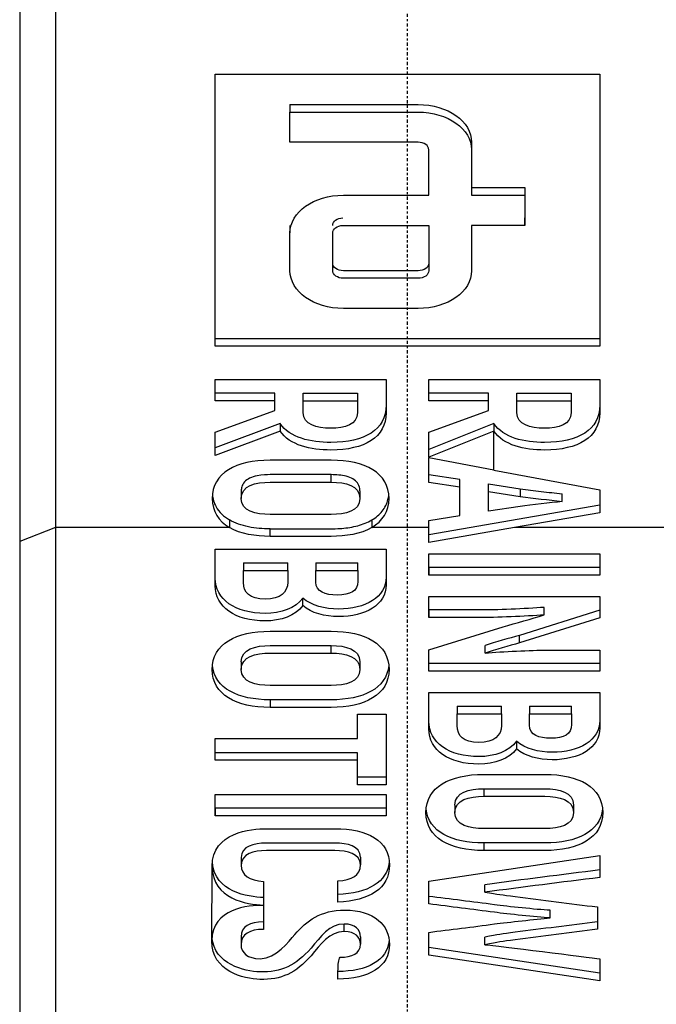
# Model space of a CAD drawing. Header units: millimetres. Extents: x 0 to 4378, y 0 to 2376.
# Tile 277 of 340: x 2197 to 2226, y 1161 to 1207. Entities that reach past the tile are written whole.
import ezdxf

# ---------------------------------------------------------------- set-up
doc = ezdxf.new("R2010")
doc.units = ezdxf.units.MM
doc.header["$LTSCALE"] = 0.2
doc.linetypes.add('CENTER2', pattern=[1.125, 0.75, -0.125, 0.125, -0.125])
doc.layers.add('02_Center Line', color=1, linetype='CENTER2')

# ---------------------------------------------------------------- blocks, each defined once
blk = doc.blocks.new('A$C547ff27e')
for p, q in [((-18.144, 614.82), (-18.145, 580.609)), ((-9.001, 589.74), (-9.001, 602.468)), ((-9.001, 602.468), (8.999, 602.468)), ((8.999, 602.468), (8.999, 589.74)), ((-5.501, 601.053), (-5.501, 600.7)), ((-5.501, 599.286), (-5.501, 600.7)), ((2.999, 597.164), (5.499, 597.164)), ((2.999, 597.164), (2.999, 596.811)), ((2.999, 596.811), (5.499, 596.811)), ((5.499, 597.164), (5.499, 596.811)), ((5.499, 596.811), (5.499, 595.397)), ((-5.501, 595.397), (-5.501, 595.043)), ((5.499, 595.397), (2.999, 595.397)), ((5.499, 595.397), (5.499, 595.75)), ((2.999, 593.629), (2.999, 593.275)), ((-9.001, 589.74), (-9.001, 590.093)), ((8.999, 590.093), (-9.001, 590.093)), ((8.999, 589.74), (-9.001, 589.74)), ((-9.002, 587.187), (-9.002, 588.181)), ((-9.002, 588.181), (-1.001, 588.181)), ((0.999, 587.187), (0.999, 588.181)), ((0.999, 588.181), (8.999, 588.181)), ((-6.213, 587.541), (-9.002, 587.541)), ((-9.002, 587.187), (-9.002, 587.541)), ((-6.213, 587.187), (-6.213, 587.541)), ((-4.876, 587.187), (-4.876, 587.541)), ((-4.876, 587.541), (-2.339, 587.541)), ((-2.339, 587.541), (-2.339, 587.187)), ((3.787, 587.541), (0.999, 587.541)), ((0.999, 587.187), (0.999, 587.541)), ((3.787, 587.187), (3.787, 587.541)), ((5.125, 587.187), (5.125, 587.541)), ((5.125, 587.541), (7.662, 587.541)), ((7.662, 587.541), (7.662, 587.187)), ((-6.213, 587.187), (-9.002, 587.187)), ((-6.213, 586.735), (-6.213, 587.187)), ((-4.876, 587.187), (-2.339, 587.187)), ((3.787, 587.187), (0.999, 587.187)), ((3.787, 586.735), (3.787, 587.187)), ((5.125, 587.187), (7.662, 587.187)), ((-9.002, 585.725), (-6.213, 586.735)), ((-2.339, 586.991), (-2.339, 586.638)), ((0.999, 585.725), (3.787, 586.735)), ((7.662, 586.991), (7.662, 586.638)), ((-5.961, 586.127), (-9.002, 584.987)), ((-5.961, 585.773), (-9.002, 584.634)), ((-9.002, 584.634), (-9.002, 585.725)), ((-5.961, 586.127), (-5.961, 585.773)), ((4.039, 586.127), (0.999, 584.902)), ((4.039, 585.773), (0.999, 584.548)), ((0.999, 584.548), (0.999, 585.725)), ((0.999, 584.902), (0.999, 585.725)), ((4.039, 586.127), (4.039, 585.773)), ((4.039, 583.947), (4.039, 585.773)), ((-9.002, 584.634), (-9.002, 584.987)), ((0.999, 584.548), (0.999, 584.902)), ((0.999, 584.548), (0.999, 584.519)), ((0.999, 583.37), (0.999, 584.519)), ((0.999, 583.723), (0.999, 584.519)), ((4.039, 583.947), (0.999, 584.519)), ((4.039, 583.947), (8.999, 583.014)), ((-3.573, 583.378), (-3.573, 583.731)), ((2.45, 583.497), (0.999, 583.723)), ((0.999, 583.37), (0.999, 583.723)), ((2.45, 583.143), (2.45, 583.497)), ((-7.779, 582.972), (-7.779, 582.618)), ((-2.224, 582.972), (-2.224, 582.618)), ((2.45, 583.143), (0.999, 583.37)), ((2.45, 581.818), (2.45, 583.143)), ((3.787, 582.02), (3.787, 583.295)), ((3.787, 583.295), (5.273, 583.069)), ((3.787, 582.941), (5.273, 582.715)), ((5.273, 583.069), (5.273, 582.715)), ((8.999, 583.014), (8.999, 581.947)), ((7.239, 582.473), (7.239, 582.826)), ((8.999, 582.301), (0.999, 580.911)), ((5.273, 582.246), (3.787, 582.02)), ((-8.328, 581.609), (-8.328, 581.255)), ((-1.675, 581.609), (-1.675, 581.255)), ((0.999, 581.592), (2.45, 581.818)), ((0.999, 580.557), (0.999, 581.592)), ((8.999, 581.947), (5.014, 581.255)), ((-16.474, 581.255), (-18.145, 580.609)), ((-8.328, 581.255), (-16.474, 581.255)), ((-6.43, 580.84), (-6.43, 581.194)), ((0.999, 581.255), (-1.675, 581.255)), ((5.014, 581.255), (0.999, 580.557)), ((16.474, 581.255), (5.014, 581.255)), ((-18.145, 580.609), (-18.145, 546.395)), ((-9.002, 580.238), (-1.001, 580.238)), ((0.999, 579.024), (0.999, 580.018)), ((0.999, 580.018), (8.999, 580.018)), ((8.999, 580.018), (8.999, 579.024)), ((-7.676, 579.598), (-7.676, 579.244)), ((-7.676, 579.598), (-5.607, 579.598)), ((-7.676, 579.244), (-5.607, 579.244)), ((-5.607, 579.244), (-5.607, 579.598)), ((-4.293, 579.598), (-4.293, 579.244)), ((-4.293, 579.598), (-2.327, 579.598)), ((-4.293, 579.244), (-2.327, 579.244)), ((-2.327, 579.244), (-2.327, 579.598)), ((8.999, 579.378), (0.999, 579.378)), ((0.999, 579.378), (0.999, 579.024)), ((-5.607, 579.048), (-5.607, 578.695)), ((-2.327, 579.089), (-2.327, 578.735)), ((8.999, 579.024), (0.999, 579.024)), ((-4.898, 577.603), (-4.898, 577.957)), ((0.999, 577.044), (0.999, 578.022)), ((0.999, 578.022), (8.999, 578.022)), ((8.999, 578.022), (8.999, 577.036)), ((0.999, 577.398), (0.999, 577.044)), ((6.393, 577.165), (6.393, 577.519)), ((8.999, 577.39), (5.239, 576.21)), ((8.999, 577.036), (5.239, 575.856)), ((0.999, 575.525), (4.473, 576.616)), ((5.239, 575.856), (5.239, 576.21)), ((-3.573, 575.378), (-3.573, 575.731)), ((3.639, 575.379), (3.639, 575.733)), ((0.999, 574.539), (0.999, 575.525)), ((8.999, 575.517), (8.999, 574.539)), ((-7.779, 574.972), (-7.779, 574.618)), ((-2.224, 574.972), (-2.224, 574.618)), ((8.999, 574.892), (0.999, 574.892)), ((0.999, 574.539), (0.999, 574.892)), ((8.999, 574.539), (0.999, 574.539)), ((0.999, 573.537), (8.999, 573.536)), ((-6.43, 573.193), (-6.43, 572.84)), ((2.325, 572.896), (2.325, 572.542)), ((2.325, 572.896), (4.393, 572.896)), ((4.393, 572.542), (4.393, 572.896)), ((5.708, 572.896), (5.708, 572.542)), ((5.708, 572.896), (7.673, 572.896)), ((7.673, 572.542), (7.673, 572.896)), ((-2.338, 572.519), (-1.001, 572.519)), ((-2.338, 571.379), (-2.338, 572.519)), ((-1.001, 572.519), (-1.001, 569.221)), ((2.325, 572.542), (4.393, 572.542)), ((4.393, 572.346), (4.393, 571.993)), ((5.708, 572.542), (7.673, 572.542)), ((7.673, 572.387), (7.673, 572.033)), ((-2.338, 571.379), (-2.338, 571.733)), ((-9.002, 571.379), (-2.338, 571.379)), ((-9.002, 570.361), (-9.002, 571.379)), ((5.102, 571.255), (5.102, 570.902)), ((-2.338, 570.714), (-9.002, 570.714)), ((-9.002, 570.361), (-9.002, 570.714)), ((-2.338, 570.361), (-2.338, 570.714)), ((-2.338, 570.361), (-9.002, 570.361)), ((-2.338, 569.221), (-2.338, 570.361)), ((-1.001, 569.575), (-2.338, 569.575)), ((-2.338, 569.221), (-2.338, 569.575)), ((-1.001, 569.221), (-2.338, 569.221)), ((-9.002, 568.759), (-1.001, 568.759)), ((-9.002, 567.765), (-9.002, 568.759)), ((-1.001, 568.759), (-1.001, 567.765)), ((3.57, 569.03), (3.57, 568.676)), ((2.222, 568.27), (2.222, 567.917)), ((7.776, 568.27), (7.776, 567.917)), ((-1.001, 568.118), (-9.002, 568.118)), ((-9.002, 568.118), (-9.002, 567.765)), ((-1.001, 567.765), (-9.002, 567.765)), ((3.57, 566.492), (3.57, 566.139)), ((0.992, 564.701), (9.006, 565.909)), ((9.006, 565.909), (9.006, 564.881)), ((-7.779, 565.816), (-7.779, 565.462)), ((-2.201, 565.824), (-2.201, 565.47)), ((-9.161, 561.933), (-9.139, 565.404)), ((-6.739, 564.694), (-6.739, 563.583)), ((-3.264, 563.723), (-3.264, 564.717)), ((0.992, 563.64), (0.992, 564.701)), ((3.623, 564.185), (3.623, 564.538)), ((-3.264, 563.723), (-3.264, 564.076)), ((-6.739, 563.583), (-6.739, 563.568)), ((0.992, 563.64), (0.992, 563.994)), ((-6.739, 563.568), (-6.739, 562.45)), ((6.67, 562.987), (6.67, 563.341)), ((8.891, 563.497), (8.891, 562.453)), ((-2.956, 562.345), (-2.956, 562.698)), ((0.992, 561.25), (0.992, 562.31)), ((-7.79, 562.1), (-7.79, 561.747)), ((-2.201, 562.108), (-2.201, 561.755)), ((3.623, 561.733), (3.623, 562.087)), ((9.006, 560.395), (0.992, 561.603)), ((0.992, 561.25), (0.992, 561.603)), ((9.006, 560.041), (0.992, 561.25)), ((9.006, 561.069), (9.006, 560.041))]:
    blk.add_line(p, q)
blk.add_ellipse((24.582, 542.895), major_axis=(33.547, -19.792), ratio=0.183957, start_param=3.24645, end_param=3.249702)
for points, knots in [([(-16.474, 615.475), (-16.474, 609.772), (-16.474, 604.069), (-16.474, 592.662), (-16.474, 586.959), (-16.474, 581.255)], [0, 0, 0, 0, 2.419796, 2.419796, 4.839591, 4.839591, 4.839591, 4.839591]), ([(-5.501, 601.053), (-3.501, 601.053), (-1.501, 601.053), (0.499, 601.053), (1.88, 601.053), (2.999, 600.262), (2.999, 599.286), (2.999, 598.579), (2.999, 597.871), (2.999, 597.164)], [-1, -1, -1, -1, -0.550361, -0.550361, -0.550361, -0.224809, -0.224809, -0.224809, 0, 0, 0, 0]), ([(-5.501, 600.7), (-3.501, 600.7), (-1.501, 600.7), (0.499, 600.7), (1.88, 600.7), (2.999, 599.908), (2.999, 598.932), (2.999, 598.225), (2.999, 597.518), (2.999, 596.811)], [0, 0, 0, 0, 0.449639, 0.449639, 0.449639, 0.775191, 0.775191, 0.775191, 1, 1, 1, 1]), ([(0.999, 596.811), (0.999, 597.518), (0.999, 598.225), (0.999, 598.932), (0.999, 599.127), (0.775, 599.286), (0.499, 599.286), (-1.501, 599.286), (-3.501, 599.286), (-5.501, 599.286)], [0, 0, 0, 0, 0.303977, 0.303977, 0.303977, 0.392019, 0.392019, 0.392019, 1, 1, 1, 1]), ([(2.999, 595.397), (2.999, 595.161), (2.999, 594.925), (2.999, 594.218), (2.999, 593.747), (2.999, 593.275), (2.999, 592.299), (1.88, 591.508), (0.499, 591.508), (-0.668, 591.508), (-1.835, 591.508), (-3.001, 591.508), (-4.382, 591.508), (-5.501, 592.299), (-5.501, 593.275), (-5.501, 593.865), (-5.501, 594.454), (-5.501, 595.043), (-5.501, 596.019), (-4.382, 596.811), (-3.001, 596.811), (-1.668, 596.811), (-0.335, 596.811), (0.999, 596.811)], [0, 0, 0, 0, 0.038412, 0.038412, 0.115241, 0.115241, 0.115241, 0.282114, 0.282114, 0.282114, 0.416564, 0.416564, 0.416564, 0.583435, 0.583435, 0.583435, 0.679472, 0.679472, 0.679472, 0.846346, 0.846346, 0.846346, 1, 1, 1, 1]), ([(0.999, 595.397), (0.999, 595.161), (0.999, 594.925), (0.999, 594.689), (0.999, 594.218), (0.999, 593.747), (0.999, 593.275), (0.999, 593.08), (0.775, 592.922), (0.499, 592.922), (-0.668, 592.922), (-1.835, 592.922), (-3.001, 592.922), (-3.277, 592.922), (-3.501, 593.08), (-3.501, 593.275), (-3.501, 593.865), (-3.501, 594.454), (-3.501, 595.043), (-3.501, 595.231), (-3.292, 595.385), (-3.028, 595.395)], [-1, -1, -1, -1, -0.913571, -0.913571, -0.913571, -0.740702, -0.740702, -0.740702, -0.665612, -0.665612, -0.665612, -0.363091, -0.363091, -0.363091, -0.288004, -0.288004, -0.288004, -0.071917, -0.071917, -0.071917, 0, 0, 0, 0]), ([(0.999, 595.397), (0.999, 595.279), (0.999, 595.161), (0.999, 595.043), (0.999, 594.572), (0.999, 594.1), (0.999, 593.629), (0.999, 593.433), (0.775, 593.275), (0.499, 593.275), (-0.668, 593.275), (-1.835, 593.275), (-3.001, 593.275), (-3.277, 593.275), (-3.501, 593.434), (-3.501, 593.629), (-3.501, 594.1), (-3.501, 594.572), (-3.501, 595.043)], [0.043214, 0.043214, 0.043214, 0.043214, 0.0864295, 0.0864295, 0.0864295, 0.2592981, 0.2592981, 0.2592981, 0.3343884, 0.3343884, 0.3343884, 0.6369091, 0.6369091, 0.6369091, 0.7119959, 0.7119959, 0.7119959, 0.8848698, 0.8848698, 0.8848698, 0.8848698]), ([(-1.001, 588.181), (-1.001, 587.782), (-1.001, 587.383), (-1.001, 586.983), (-1.001, 585.828), (-2.023, 585.238), (-3.584, 585.238), (-4.541, 585.238), (-5.507, 585.456), (-5.961, 586.127)], [0.0513777, 0.0513777, 0.0513777, 0.0513777, 0.2254885, 0.2254885, 0.2254885, 0.6893904, 0.6893904, 0.6893904, 1, 1, 1, 1]), ([(-1.001, 588.181), (-1.001, 587.664), (-1.001, 587.147), (-1.001, 586.63), (-1.001, 585.474), (-2.023, 584.884), (-3.584, 584.884), (-4.541, 584.884), (-5.507, 585.102), (-5.961, 585.773)], [-1, -1, -1, -1, -0.774512, -0.774512, -0.774512, -0.31061, -0.31061, -0.31061, 0, 0, 0, 0]), ([(8.999, 588.181), (8.999, 587.664), (8.999, 587.147), (8.999, 586.63), (8.999, 585.474), (7.978, 584.884), (6.416, 584.884), (5.46, 584.884), (4.494, 585.102), (4.039, 585.773)], [-1, -1, -1, -1, -0.77451, -0.77451, -0.77451, -0.310605, -0.310605, -0.310605, 0, 0, 0, 0]), ([(8.999, 588.181), (8.999, 587.782), (8.999, 587.382), (8.999, 586.983), (8.999, 585.828), (7.978, 585.238), (6.416, 585.238), (5.46, 585.238), (4.494, 585.455), (4.039, 586.127)], [0.0513781, 0.0513781, 0.0513781, 0.0513781, 0.2254898, 0.2254898, 0.2254898, 0.6893947, 0.6893947, 0.6893947, 1, 1, 1, 1]), ([(-2.339, 587.187), (-2.339, 587.004), (-2.339, 586.821), (-2.339, 586.638), (-2.339, 586.073), (-2.936, 585.902), (-3.596, 585.902), (-4.251, 585.902), (-4.876, 586.067), (-4.876, 586.638), (-4.876, 586.821), (-4.876, 587.004), (-4.876, 587.187)], [0, 0, 0, 0, 0.134339, 0.134339, 0.134339, 0.49771, 0.49771, 0.49771, 0.865661, 0.865661, 0.865661, 1, 1, 1, 1]), ([(7.662, 587.187), (7.662, 587.004), (7.662, 586.821), (7.662, 586.638), (7.662, 586.073), (7.065, 585.902), (6.405, 585.902), (5.749, 585.902), (5.125, 586.067), (5.125, 586.638), (5.125, 586.821), (5.125, 587.004), (5.125, 587.187)], [0, 0, 0, 0, 0.134339, 0.134339, 0.134339, 0.497734, 0.497734, 0.497734, 0.865661, 0.865661, 0.865661, 1, 1, 1, 1]), ([(-3.573, 584.404), (-4.525, 584.404), (-5.478, 584.404), (-6.43, 584.404), (-8.007, 584.404), (-9.139, 583.814), (-9.139, 582.618), (-9.139, 582.011), (-8.841, 581.554), (-8.328, 581.255)], [0, 0, 0, 0, 0.287667, 0.287667, 0.287667, 0.758338, 0.758338, 0.758338, 1, 1, 1, 1]), ([(-1.675, 581.255), (-1.162, 581.554), (-0.864, 582.011), (-0.864, 582.618), (-0.864, 583.814), (-1.995, 584.404), (-3.573, 584.404)], [0, 0, 0, 0, 0.339246, 0.339246, 0.339246, 1, 1, 1, 1]), ([(-3.573, 583.731), (-4.522, 583.731), (-5.471, 583.731), (-6.589, 583.731), (-6.783, 583.729), (-7.161, 583.651), (-7.281, 583.614), (-7.483, 583.515), (-7.563, 583.457), (-7.69, 583.317), (-7.732, 583.238), (-7.771, 583.096), (-7.779, 583.033), (-7.779, 582.972)], [-0.7927753, -0.7927753, -0.7927753, -0.7927753, -0.3891662, -0.3891662, -0.3170254, -0.3170254, -0.2817232, -0.2817232, -0.250002, -0.250002, -0.2174373, -0.2174373, -0.1940065, -0.1940065, -0.1940065, -0.1940065]), ([(-2.224, 582.972), (-2.224, 583.013), (-2.227, 583.05), (-2.246, 583.175), (-2.281, 583.267), (-2.399, 583.419), (-2.467, 583.478), (-2.644, 583.582), (-2.751, 583.623), (-3.085, 583.712), (-3.336, 583.731), (-3.573, 583.731)], [-0.1932257, -0.1932257, -0.1932257, -0.1932257, -0.1807153, -0.1807153, -0.1400567, -0.1400567, -0.1071003, -0.1071003, -0.0709763, -0.0709763, 0, 0, 0, 0]), ([(-6.43, 581.867), (-7.099, 581.867), (-7.779, 582.018), (-7.779, 582.618), (-7.779, 583.217), (-7.105, 583.378), (-6.43, 583.378), (-5.478, 583.378), (-4.525, 583.378), (-3.573, 583.378)], [0, 0, 0, 0, 0.304656, 0.304656, 0.304656, 0.60969, 0.60969, 0.60969, 1, 1, 1, 1]), ([(-3.573, 583.378), (-2.898, 583.378), (-2.224, 583.217), (-2.224, 582.618), (-2.224, 582.018), (-2.904, 581.867), (-3.573, 581.867), (-4.525, 581.867), (-5.478, 581.867), (-6.43, 581.867)], [0, 0, 0, 0, 0.305042, 0.305042, 0.305042, 0.609705, 0.609705, 0.609705, 1, 1, 1, 1]), ([(5.273, 583.069), (5.599, 583.021), (5.927, 582.982), (6.584, 582.907), (6.912, 582.87), (7.239, 582.826)], [0, 0, 0, 0, 0.0997943, 0.0997943, 0.1997152, 0.1997152, 0.1997152, 0.1997152]), ([(-9.13, 582.796), (-9.112, 582.613), (-9.061, 582.415), (-8.886, 582.101), (-8.799, 581.987), (-8.587, 581.78), (-8.465, 581.689), (-8.328, 581.609)], [0.7312242, 0.7312242, 0.7312242, 0.7312242, 0.8014754, 0.8014754, 0.8452567, 0.8452567, 0.8876919, 0.8876919, 0.8876919, 0.8876919]), ([(-1.675, 581.609), (-1.477, 581.724), (-1.314, 581.861), (-1.051, 582.187), (-0.963, 582.371), (-0.894, 582.638), (-0.881, 582.716), (-0.873, 582.796)], [0, 0, 0, 0, 0.0767971, 0.0767971, 0.1592637, 0.1592637, 0.1917762, 0.1917762, 0.1917762, 0.1917762]), ([(-6.43, 581.194), (-6.769, 581.194), (-7.114, 581.221), (-7.601, 581.32), (-7.758, 581.362), (-8.058, 581.469), (-8.199, 581.533), (-8.328, 581.609)], [-0.202321, -0.202321, -0.202321, -0.202321, -0.1006963, -0.1006963, -0.0503525, -0.0503525, 0, 0, 0, 0]), ([(-6.43, 581.194), (-5.845, 581.194), (-5.259, 581.194), (-3.509, 581.194), (-3.314, 581.194), (-2.819, 581.237), (-2.568, 581.278), (-2.092, 581.407), (-1.871, 581.494), (-1.675, 581.609)], [0, 0, 0, 0, 0.175601, 0.175601, 0.524981, 0.524981, 0.891263, 0.891263, 1.255743, 1.255743, 1.255743, 1.255743]), ([(-16.474, 581.255), (-16.474, 575.551), (-16.474, 569.848), (-16.474, 558.441), (-16.474, 552.737), (-16.474, 547.033)], [0.000001, 0.000001, 0.000001, 0.000001, 2.419796, 2.419796, 4.839592, 4.839592, 4.839592, 4.839592]), ([(-1.675, 581.255), (-2.195, 580.951), (-2.892, 580.84), (-3.573, 580.84), (-4.525, 580.84), (-5.478, 580.84), (-6.43, 580.84)], [-1, -1, -1, -1, -0.569777, -0.569777, -0.569777, 0, 0, 0, 0]), ([(-4.898, 577.957), (-5.237, 577.478), (-5.929, 577.238), (-6.659, 577.238), (-8.061, 577.238), (-9.002, 577.89), (-9.002, 578.887), (-9.002, 579.337), (-9.002, 579.788), (-9.002, 580.238)], [0, 0, 0, 0, 0.2565884, 0.2565884, 0.2565884, 0.7259063, 0.7259063, 0.7259063, 0.9431712, 0.9431712, 0.9431712, 0.9431712]), ([(-4.898, 577.603), (-5.237, 577.125), (-5.929, 576.884), (-6.659, 576.884), (-8.061, 576.884), (-9.002, 577.536), (-9.002, 578.533), (-9.002, 579.101), (-9.002, 579.67), (-9.002, 580.238)], [0, 0, 0, 0, 0.256588, 0.256588, 0.256588, 0.725906, 0.725906, 0.725906, 1, 1, 1, 1]), ([(-1.001, 580.238), (-1.001, 579.804), (-1.001, 579.369), (-1.001, 578.935), (-1.001, 577.991), (-1.964, 577.44), (-3.23, 577.44), (-3.842, 577.44), (-4.508, 577.601), (-4.898, 577.957)], [0.0614547, 0.0614547, 0.0614547, 0.0614547, 0.2879923, 0.2879923, 0.2879923, 0.7599082, 0.7599082, 0.7599082, 1, 1, 1, 1]), ([(-1.001, 580.238), (-1.001, 579.686), (-1.001, 579.134), (-1.001, 578.581), (-1.001, 577.638), (-1.964, 577.086), (-3.23, 577.086), (-3.842, 577.086), (-4.508, 577.247), (-4.898, 577.603)], [0, 0, 0, 0, 0.287992, 0.287992, 0.287992, 0.759908, 0.759908, 0.759908, 1, 1, 1, 1]), ([(-5.607, 579.244), (-5.607, 579.061), (-5.607, 578.878), (-5.607, 578.695), (-5.607, 578.214), (-5.935, 577.903), (-6.659, 577.903), (-7.388, 577.903), (-7.676, 578.213), (-7.676, 578.687), (-7.676, 578.872), (-7.676, 579.058), (-7.676, 579.244)], [-1, -1, -1, -1, -0.857197, -0.857197, -0.857197, -0.498445, -0.498445, -0.498445, -0.144903, -0.144903, -0.144903, 0, 0, 0, 0]), ([(-2.327, 579.244), (-2.327, 579.074), (-2.327, 578.905), (-2.327, 578.735), (-2.327, 578.278), (-2.679, 578.096), (-3.287, 578.096), (-3.84, 578.096), (-4.293, 578.244), (-4.293, 578.703), (-4.293, 578.883), (-4.293, 579.064), (-4.293, 579.244)], [-1, -1, -1, -1, -0.85237, -0.85237, -0.85237, -0.505774, -0.505774, -0.505774, -0.157036, -0.157036, -0.157036, 0, 0, 0, 0]), ([(6.393, 577.519), (5.526, 577.449), (4.169, 577.398), (3.296, 577.398), (2.53, 577.398), (1.765, 577.398), (0.999, 577.398)], [0, 0, 0, 0, 0.574741, 0.574741, 0.574741, 1, 1, 1, 1]), ([(6.393, 577.165), (5.526, 577.095), (4.169, 577.044), (3.296, 577.044), (2.53, 577.044), (1.765, 577.044), (0.999, 577.044)], [0, 0, 0, 0, 0.574741, 0.574741, 0.574741, 1, 1, 1, 1]), ([(-6.43, 572.84), (-7.997, 572.84), (-9.139, 573.424), (-9.139, 575.814), (-8.007, 576.404), (-6.43, 576.404), (-5.478, 576.404), (-4.525, 576.404), (-3.573, 576.404)], [0, 0, 0, 0, 0.382465, 0.382465, 0.765737, 0.765737, 0.765737, 1, 1, 1, 1]), ([(-3.573, 576.404), (-1.995, 576.404), (-0.864, 575.814), (-0.864, 573.424), (-2.005, 572.84), (-3.573, 572.84), (-4.525, 572.84), (-5.478, 572.84), (-6.43, 572.84)], [0, 0, 0, 0, 0.383273, 0.383273, 0.76574, 0.76574, 0.76574, 1, 1, 1, 1]), ([(-7.779, 574.972), (-7.779, 575.571), (-7.105, 575.731), (-6.43, 575.731), (-5.478, 575.731), (-4.525, 575.731), (-3.573, 575.731)], [-0.6953384, -0.6953384, -0.6953384, -0.6953384, -0.3903152, -0.3903152, -0.3903152, 0, 0, 0, 0]), ([(-3.573, 575.731), (-2.898, 575.731), (-2.224, 575.57), (-2.224, 574.972), (-2.224, 574.972), (-2.224, 574.972), (-2.224, 574.972)], [-1, -1, -1, -1, -0.6949672, -0.6949672, -0.6949672, -0.6949651, -0.6949651, -0.6949651, -0.6949651]), ([(-6.43, 573.866), (-7.099, 573.866), (-7.779, 574.018), (-7.779, 574.618), (-7.779, 575.217), (-7.105, 575.378), (-6.43, 575.378), (-5.478, 575.378), (-4.525, 575.378), (-3.573, 575.378)], [-1, -1, -1, -1, -0.69534, -0.69534, -0.69534, -0.390315, -0.390315, -0.390315, 0, 0, 0, 0]), ([(-3.573, 575.378), (-2.898, 575.378), (-2.224, 575.217), (-2.224, 574.618), (-2.224, 574.018), (-2.904, 573.866), (-3.573, 573.866), (-4.525, 573.866), (-5.478, 573.866), (-6.43, 573.866)], [-1, -1, -1, -1, -0.694967, -0.694967, -0.694967, -0.3903, -0.3903, -0.3903, 0, 0, 0, 0]), ([(3.639, 575.379), (4.449, 575.452), (5.748, 575.517), (6.565, 575.517), (7.376, 575.517), (8.188, 575.517), (8.999, 575.517)], [0, 0, 0, 0, 0.546656, 0.546656, 0.546656, 1, 1, 1, 1]), ([(-0.873, 574.795), (-0.98, 573.72), (-2.084, 573.193), (-3.573, 573.193), (-4.525, 573.193), (-5.478, 573.193), (-6.43, 573.193)], [0.4025896, 0.4025896, 0.4025896, 0.4025896, 0.76574, 0.76574, 0.76574, 1, 1, 1, 1]), ([(5.102, 570.902), (4.763, 570.423), (4.072, 570.183), (3.342, 570.183), (1.939, 570.183), (0.999, 570.835), (0.999, 571.831), (0.999, 572.4), (0.999, 572.968), (0.999, 573.537)], [0, 0, 0, 0, 0.256607, 0.256607, 0.256607, 0.725911, 0.725911, 0.725911, 1, 1, 1, 1]), ([(5.102, 571.255), (4.763, 570.777), (4.072, 570.536), (3.342, 570.536), (1.939, 570.536), (0.999, 571.188), (0.999, 572.185), (0.999, 572.635), (0.999, 573.086), (0.999, 573.537)], [0, 0, 0, 0, 0.2566068, 0.2566068, 0.2566068, 0.7259114, 0.7259114, 0.7259114, 0.9431722, 0.9431722, 0.9431722, 0.9431722]), ([(8.999, 573.536), (8.999, 572.984), (8.999, 572.432), (8.999, 571.88), (8.999, 570.936), (8.036, 570.385), (6.77, 570.385), (6.159, 570.385), (5.493, 570.545), (5.102, 570.902)], [0, 0, 0, 0, 0.287994, 0.287994, 0.287994, 0.759913, 0.759913, 0.759913, 1, 1, 1, 1]), ([(8.999, 573.536), (8.999, 573.102), (8.999, 572.668), (8.999, 572.233), (8.999, 571.29), (8.036, 570.738), (6.77, 570.738), (6.159, 570.738), (5.493, 570.899), (5.102, 571.255)], [0.0614551, 0.0614551, 0.0614551, 0.0614551, 0.2879943, 0.2879943, 0.2879943, 0.7599134, 0.7599134, 0.7599134, 1, 1, 1, 1]), ([(4.393, 572.542), (4.393, 572.359), (4.393, 572.176), (4.393, 571.993), (4.393, 571.513), (4.065, 571.201), (3.342, 571.201), (2.613, 571.201), (2.325, 571.512), (2.325, 571.985), (2.325, 572.171), (2.325, 572.357), (2.325, 572.542)], [-1, -1, -1, -1, -0.857225, -0.857225, -0.857225, -0.498438, -0.498438, -0.498438, -0.144876, -0.144876, -0.144876, 0, 0, 0, 0]), ([(7.673, 572.542), (7.673, 572.373), (7.673, 572.203), (7.673, 572.033), (7.673, 571.576), (7.321, 571.395), (6.713, 571.395), (6.16, 571.395), (5.708, 571.542), (5.708, 572.001), (5.708, 572.181), (5.708, 572.362), (5.708, 572.542)], [-1, -1, -1, -1, -0.852363, -0.852363, -0.852363, -0.505729, -0.505729, -0.505729, -0.157013, -0.157013, -0.157013, 0, 0, 0, 0]), ([(3.57, 566.139), (2.003, 566.139), (0.862, 566.723), (0.862, 569.113), (1.993, 569.703), (3.57, 569.702), (4.523, 569.702), (5.475, 569.702), (6.428, 569.702)], [0, 0, 0, 0, 0.38247, 0.38247, 0.765736, 0.765736, 0.765736, 1, 1, 1, 1]), ([(6.428, 569.702), (8.005, 569.702), (9.136, 569.113), (9.136, 566.722), (7.995, 566.139), (6.428, 566.139), (5.475, 566.139), (4.523, 566.139), (3.57, 566.139)], [0, 0, 0, 0, 0.383267, 0.383267, 0.765738, 0.765738, 0.765738, 1, 1, 1, 1]), ([(6.428, 567.165), (5.475, 567.165), (4.523, 567.165), (3.57, 567.165), (2.901, 567.165), (2.222, 567.316), (2.222, 567.917), (2.222, 568.516), (2.896, 568.676), (3.57, 568.676)], [-1, -1, -1, -1, -0.609692, -0.609692, -0.609692, -0.305025, -0.305025, -0.305025, 0, 0, 0, 0]), ([(3.57, 569.03), (4.523, 569.03), (5.475, 569.03), (6.428, 569.03), (7.102, 569.03), (7.776, 568.869), (7.776, 568.27), (7.776, 568.27), (7.776, 568.27), (7.776, 568.27)], [-1, -1, -1, -1, -0.6096919, -0.6096919, -0.6096919, -0.3046671, -0.3046671, -0.3046671, -0.304665, -0.304665, -0.304665, -0.304665]), ([(3.57, 568.676), (4.523, 568.676), (5.475, 568.676), (6.428, 568.676), (7.102, 568.676), (7.776, 568.515), (7.776, 567.917), (7.776, 567.316), (7.097, 567.165), (6.428, 567.165)], [-1, -1, -1, -1, -0.609692, -0.609692, -0.609692, -0.304667, -0.304667, -0.304667, 0, 0, 0, 0]), ([(9.128, 568.094), (9.02, 567.018), (7.916, 566.492), (6.428, 566.492), (5.475, 566.492), (4.523, 566.492), (3.57, 566.492)], [0.4025844, 0.4025844, 0.4025844, 0.4025844, 0.7657379, 0.7657379, 0.7657379, 1, 1, 1, 1]), ([(-9.139, 565.404), (-9.139, 565.404), (-9.139, 565.404), (-9.139, 565.404), (-9.139, 567.004), (-7.316, 567.159), (-6.601, 567.159), (-5.535, 567.159), (-4.468, 567.159), (-3.401, 567.159), (-1.88, 567.159), (-0.841, 566.609), (-0.841, 565.462), (-0.841, 564.357), (-1.778, 563.793), (-3.264, 563.723)], [0.2100652, 0.2100652, 0.2100652, 0.2100652, 0.2100658, 0.2100658, 0.2100658, 0.4258278, 0.4258278, 0.4258278, 0.5799191, 0.5799191, 0.5799191, 0.7937612, 0.7937612, 0.7937612, 1, 1, 1, 1]), ([(-2.201, 565.824), (-2.201, 565.824), (-2.201, 565.824), (-2.201, 565.824), (-2.201, 566.355), (-2.814, 566.487), (-3.401, 566.487), (-4.468, 566.487), (-5.535, 566.487), (-6.601, 566.487), (-7.201, 566.487), (-7.779, 566.342), (-7.779, 565.816)], [0.172561, 0.172561, 0.172561, 0.172561, 0.1725626, 0.1725626, 0.1725626, 0.3545798, 0.3545798, 0.3545798, 0.6489585, 0.6489585, 0.6489585, 0.8288884, 0.8288884, 0.8288884, 0.8288884]), ([(-3.264, 564.717), (-2.604, 564.762), (-2.201, 564.96), (-2.201, 565.47), (-2.201, 566.002), (-2.814, 566.133), (-3.401, 566.133), (-4.468, 566.133), (-5.535, 566.133), (-6.601, 566.133), (-7.201, 566.133), (-7.779, 565.988), (-7.779, 565.462), (-7.779, 564.959), (-7.404, 564.748), (-6.739, 564.694)], [0, 0, 0, 0, 0.172563, 0.172563, 0.172563, 0.35458, 0.35458, 0.35458, 0.648959, 0.648959, 0.648959, 0.82889, 0.82889, 0.82889, 1, 1, 1, 1]), ([(3.623, 564.185), (4.258, 564.091), (4.396, 564.072), (5.035, 563.99), (6.32, 563.826), (7.606, 563.662), (8.891, 563.497)], [0, 0, 0, 0, 0.268564, 0.268564, 0.268564, 1, 1, 1, 1]), ([(6.67, 563.341), (6.001, 563.382), (4.725, 563.515), (4.065, 563.603), (3.042, 563.739), (2.017, 563.865), (0.992, 563.994)], [0, 0, 0, 0, 0.457456, 0.457456, 0.457456, 1, 1, 1, 1]), ([(6.67, 562.987), (6.001, 563.029), (4.725, 563.161), (4.065, 563.249), (3.042, 563.385), (2.017, 563.511), (0.992, 563.64)], [0, 0, 0, 0, 0.457456, 0.457456, 0.457456, 1, 1, 1, 1]), ([(-6.739, 562.45), (-7.375, 562.442), (-7.79, 562.229), (-7.79, 561.747), (-7.79, 561.353), (-7.492, 561.076), (-6.899, 561.076), (-6.121, 561.076), (-5.574, 561.877), (-5.27, 562.215), (-4.712, 562.836), (-4.082, 563.355), (-2.921, 563.355), (-1.572, 563.355), (-0.841, 562.632), (-0.841, 561.755), (-0.841, 560.678), (-1.823, 560.13), (-3.264, 560.122)], [0, 0, 0, 0, 0.1058489, 0.1058489, 0.1058489, 0.2007526, 0.2007526, 0.2007526, 0.3511338, 0.3511338, 0.3511338, 0.5341831, 0.5341831, 0.5341831, 0.7564514, 0.7564514, 0.7564514, 1, 1, 1, 1]), ([(-2.956, 562.698), (-3.663, 562.716), (-4.065, 562.081), (-4.513, 561.569), (-5.229, 560.751), (-5.909, 560.436), (-6.91, 560.462), (-7.619, 560.48), (-9.034, 560.806), (-9.154, 562.083)], [0, 0, 0, 0, 0.1794766, 0.1794766, 0.1794766, 0.4042889, 0.4042889, 0.4042889, 0.6855488, 0.6855488, 0.6855488, 0.6855488]), ([(-2.201, 562.108), (-2.201, 562.108), (-2.201, 562.108), (-2.201, 562.108), (-2.201, 562.436), (-2.444, 562.698), (-2.956, 562.698)], [0.534934, 0.534934, 0.534934, 0.534934, 0.5349385, 0.5349385, 0.5349385, 1, 1, 1, 1]), ([(0.992, 562.31), (2.017, 562.439), (3.042, 562.565), (4.065, 562.701), (4.737, 562.791), (5.993, 562.92), (6.67, 562.987)], [0, 0, 0, 0, 0.542175, 0.542175, 0.542175, 1, 1, 1, 1]), ([(8.891, 562.806), (7.606, 562.642), (6.32, 562.478), (5.035, 562.314), (4.39, 562.231), (4.255, 562.211), (3.623, 562.087)], [0, 0, 0, 0, 0.729968, 0.729968, 0.729968, 1, 1, 1, 1]), ([(-2.956, 562.345), (-3.663, 562.363), (-4.065, 561.728), (-4.513, 561.216), (-5.229, 560.397), (-5.909, 560.082), (-6.91, 560.108), (-7.65, 560.127), (-9.162, 560.482), (-9.162, 561.906)], [0, 0, 0, 0, 0.1794766, 0.1794766, 0.1794766, 0.4042889, 0.4042889, 0.4042889, 0.6981088, 0.6981088, 0.6981088, 0.6981088]), ([(-3.15, 561.141), (-2.598, 561.147), (-2.201, 561.321), (-2.201, 561.755), (-2.201, 562.082), (-2.444, 562.345), (-2.956, 562.345)], [0, 0, 0, 0, 0.534939, 0.534939, 0.534939, 1, 1, 1, 1]), ([(8.891, 562.453), (7.606, 562.289), (6.32, 562.124), (5.035, 561.96), (4.39, 561.878), (4.255, 561.857), (3.623, 561.733)], [0, 0, 0, 0, 0.729968, 0.729968, 0.729968, 1, 1, 1, 1]), ([(48.732, 559.14), (46.901, 556.364), (44.857, 553.767), (42.603, 551.353), (42.512, 551.256), (42.421, 551.159), (42.329, 551.062), (39.71, 548.296), (36.772, 545.745), (33.652, 543.539), (33.555, 543.47), (33.458, 543.402), (33.36, 543.334), (30.198, 541.127), (26.847, 539.253), (23.308, 537.71), (23.233, 537.678), (23.158, 537.645), (23.082, 537.613), (19.489, 536.066), (15.699, 534.871), (11.886, 534.079), (11.854, 534.072), (11.822, 534.065), (11.79, 534.059), (7.944, 533.266), (4.031, 532.86), (0.049, 532.857), (0.024, 532.857), (0, 532.857), (-0.025, 532.857), (-3.983, 532.859), (-7.892, 533.258), (-11.753, 534.051), (-11.832, 534.067), (-11.91, 534.084), (-11.989, 534.1), (-15.793, 534.898), (-19.507, 536.077), (-23.036, 537.593), (-23.155, 537.644), (-23.273, 537.695), (-23.39, 537.747), (-27.014, 539.332), (-30.499, 541.299), (-33.762, 543.617), (-36.859, 545.818), (-39.701, 548.29), (-42.288, 551.018), (-42.412, 551.149), (-42.535, 551.28), (-42.658, 551.412), (-44.898, 553.818), (-46.96, 556.449), (-48.779, 559.213)], [0.1952757, 0.1952757, 0.1952757, 0.1952757, 0.2478794, 0.2478794, 0.2478794, 0.25, 0.25, 0.25, 0.3106171, 0.3106171, 0.3106171, 0.3125, 0.3125, 0.3125, 0.3737034, 0.3737034, 0.3737034, 0.375, 0.375, 0.375, 0.4369794, 0.4369794, 0.4369794, 0.4375, 0.4375, 0.4375, 0.5, 0.5, 0.5, 0.5003876, 0.5003876, 0.5003876, 0.5625, 0.5625, 0.5625, 0.5637682, 0.5637682, 0.5637682, 0.625, 0.625, 0.625, 0.6270506, 0.6270506, 0.6270506, 0.6901228, 0.6901228, 0.6901228, 0.75, 0.75, 0.75, 0.7528673, 0.7528673, 0.7528673, 0.8051833, 0.8051833, 0.8051833, 0.8051833])]:
    blk.add_open_spline(points, degree=3, knots=knots)
for points in [[(-3.501, 595.397), (-3.501, 595.585), (-3.292, 595.738), (-3.028, 595.748)], [(-3.028, 595.395), (-3.011, 595.397), (0.972, 595.397), (0.999, 595.397)], [(5.273, 582.715), (5.924, 582.619), (6.586, 582.561), (7.239, 582.473)], [(7.239, 582.473), (6.687, 582.415), (5.82, 582.327), (5.273, 582.246)], [(-6.43, 580.84), (-7.111, 580.84), (-7.808, 580.951), (-8.328, 581.255)], [(4.473, 576.616), (5.062, 576.775), (5.818, 576.983), (6.393, 577.165)], [(5.239, 576.21), (4.761, 576.075), (4.1, 575.896), (3.639, 575.733)], [(5.239, 575.856), (4.761, 575.721), (4.1, 575.542), (3.639, 575.379)], [(-6.43, 573.193), (-7.918, 573.194), (-9.022, 573.72), (-9.13, 574.795)], [(2.222, 568.27), (2.222, 568.869), (2.896, 569.03), (3.57, 569.03)], [(3.57, 566.492), (2.082, 566.492), (0.978, 567.019), (0.87, 568.094)], [(-6.739, 563.937), (-7.477, 563.969), (-9.01, 564.19), (-9.131, 565.579)], [(-0.85, 565.638), (-0.946, 564.649), (-1.86, 564.143), (-3.264, 564.076)], [(-9.139, 565.404), (-9.139, 563.855), (-7.508, 563.617), (-6.739, 563.583)], [(9.006, 565.235), (7.211, 565.004), (5.413, 564.786), (3.623, 564.538)], [(9.006, 564.881), (7.211, 564.651), (5.413, 564.433), (3.623, 564.185)], [(-6.739, 563.568), (-7.439, 563.582), (-9.141, 563.432), (-9.161, 561.933)], [(-6.739, 562.803), (-7.375, 562.796), (-7.79, 562.583), (-7.79, 562.1)], [(-0.851, 561.927), (-0.956, 560.971), (-1.903, 560.485), (-3.257, 560.476)], [(3.623, 561.733), (4.172, 561.687), (8.463, 561.139), (9.006, 561.069)], [(-3.264, 560.122), (-3.264, 560.129), (-3.264, 561.141), (-3.15, 561.141)]]:
    blk.add_open_spline(points, degree=3)
at = {"layer": '02_Center Line'}
blk.add_line((0, -10), (0, 1148.476), dxfattribs=at)

msp = doc.modelspace()

# ---------------------------------------------------------------- block references
msp.add_blockref('A$C547ff27e', (2214.674, 602.257))

doc.saveas('drawing.dxf')
